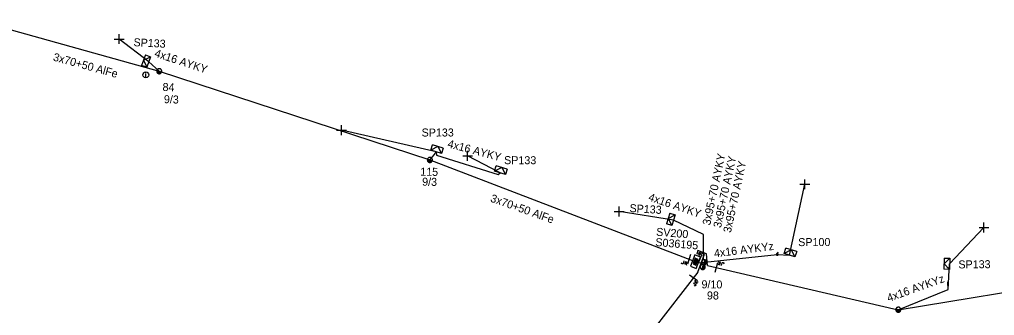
# Model space of a CAD drawing. Extents: x -748492 to -735633, y -1146251 to -1139940.
# Drawn here: x -740368.1 to -740246.3, y -1142166.4 to -1142129.4 of the extents above; entities that cross this region are included whole.
import ezdxf

# ---------------------------------------------------------------- set-up
doc = ezdxf.new("R2010")
doc.units = 0
for name, color, linetype in [('Vrstva 1', 7, 'Continuous'), ('Vrstva 10', 7, 'Continuous'), ('Vrstva 12', 7, 'Continuous'), ('Vrstva 13', 7, 'Continuous'), ('Vrstva 14', 7, 'Continuous'), ('Vrstva 15', 7, 'Continuous'), ('Vrstva 18', 7, 'Continuous'), ('Vrstva 2', 7, 'Continuous'), ('Vrstva 28', 7, 'Continuous'), ('Vrstva 29', 7, 'Continuous'), ('Vrstva 30', 7, 'Continuous'), ('Vrstva 31', 7, 'Continuous'), ('Vrstva 33', 7, 'Continuous'), ('Vrstva 34', 7, 'Continuous'), ('Vrstva 36', 7, 'Continuous'), ('Vrstva 5', 7, 'Continuous'), ('Vrstva 52', 7, 'Continuous'), ('Vrstva 54', 7, 'Continuous'), ('Vrstva 55', 7, 'Continuous'), ('Vrstva 59', 7, 'Continuous'), ('Vrstva 6', 7, 'Continuous'), ('Vrstva 8', 7, 'Continuous'), ('Vrstva 9', 7, 'Continuous')]:
    doc.layers.add(name, color=color, linetype=linetype)

# ---------------------------------------------------------------- blocks, each defined once
blk = doc.blocks.new('NN440')
at = {"layer": 'Vrstva 2'}
for points in [[(0.63, 0), (0.63, 0.06), (0.62, 0.13), (0.6, 0.19), (0.58, 0.25), (0.55, 0.31), (0.51, 0.37), (0.47, 0.42), (0.42, 0.46), (0.37, 0.51), (0.32, 0.54), (0.26, 0.57), (0.2, 0.59), (0.13, 0.61), (0.07, 0.62), (0, 0.63), (-0.06, 0.62), (-0.13, 0.61), (-0.19, 0.59), (-0.26, 0.57), (-0.31, 0.54), (-0.37, 0.51), (-0.42, 0.46), (-0.47, 0.42), (-0.51, 0.37), (-0.54, 0.31), (-0.57, 0.25), (-0.6, 0.19), (-0.62, 0.13), (-0.63, 0.06), (-0.63, 0), (-0.63, -0.07), (-0.62, -0.14), (-0.6, -0.2), (-0.57, -0.26), (-0.54, -0.32), (-0.51, -0.37), (-0.47, -0.43), (-0.42, -0.47), (-0.37, -0.51), (-0.31, -0.55), (-0.26, -0.58), (-0.19, -0.6), (-0.13, -0.62), (-0.06, -0.63), (0, -0.63), (0.07, -0.63), (0.13, -0.62), (0.2, -0.6), (0.26, -0.58), (0.32, -0.55), (0.37, -0.51), (0.42, -0.47), (0.47, -0.43), (0.51, -0.37), (0.55, -0.32), (0.58, -0.26), (0.6, -0.2), (0.62, -0.14), (0.63, -0.07), (0.63, 0)], [(-0.63, 0), (0.63, 0)], [(-0.6, -0.18), (0.57, -0.18)], [(-0.51, -0.32), (0.5, -0.32)], [(-0.37, -0.47), (0.35, -0.47)]]:
    blk.add_lwpolyline(points, dxfattribs=at)
blk = doc.blocks.new('NN450')
at = {"layer": 'Vrstva 2'}
for points in [[(0, 0), (0, 0.07), (-0.01, 0.13), (-0.03, 0.19), (-0.05, 0.25), (-0.08, 0.31), (-0.12, 0.37), (-0.16, 0.42), (-0.21, 0.46), (-0.26, 0.51), (-0.31, 0.54), (-0.37, 0.57), (-0.43, 0.59), (-0.5, 0.61), (-0.56, 0.62), (-0.63, 0.62), (-0.69, 0.62), (-0.75, 0.61), (-0.82, 0.59), (-0.88, 0.57), (-0.94, 0.54), (-0.99, 0.51), (-1.04, 0.46), (-1.09, 0.42), (-1.13, 0.37), (-1.17, 0.31), (-1.2, 0.25), (-1.22, 0.19), (-1.24, 0.13), (-1.25, 0.07), (-1.25, 0), (-1.25, -0.07), (-1.24, -0.13), (-1.22, -0.19), (-1.2, -0.25), (-1.17, -0.31), (-1.13, -0.37), (-1.09, -0.42), (-1.04, -0.46), (-0.99, -0.51), (-0.94, -0.54), (-0.88, -0.57), (-0.82, -0.59), (-0.75, -0.61), (-0.69, -0.62), (-0.62, -0.63), (-0.56, -0.62), (-0.5, -0.61), (-0.43, -0.59), (-0.37, -0.57), (-0.31, -0.54), (-0.26, -0.51), (-0.21, -0.46), (-0.16, -0.42), (-0.12, -0.37), (-0.08, -0.31), (-0.05, -0.25), (-0.03, -0.19), (-0.01, -0.13), (0, -0.07), (0, 0)], [(1.25, 0), (1.25, 0.07), (1.24, 0.13), (1.22, 0.19), (1.2, 0.25), (1.17, 0.31), (1.13, 0.37), (1.09, 0.42), (1.04, 0.46), (0.99, 0.51), (0.94, 0.54), (0.88, 0.57), (0.82, 0.59), (0.75, 0.61), (0.69, 0.62), (0.62, 0.62), (0.56, 0.62), (0.5, 0.61), (0.43, 0.59), (0.37, 0.57), (0.31, 0.54), (0.26, 0.51), (0.21, 0.46), (0.16, 0.42), (0.12, 0.37), (0.08, 0.31), (0.05, 0.25), (0.03, 0.19), (0.01, 0.13), (0, 0.07), (0, 0), (0, -0.07), (0.01, -0.13), (0.03, -0.19), (0.05, -0.25), (0.08, -0.31), (0.12, -0.37), (0.16, -0.42), (0.21, -0.46), (0.26, -0.51), (0.31, -0.54), (0.37, -0.57), (0.43, -0.59), (0.5, -0.61), (0.56, -0.62), (0.63, -0.63), (0.69, -0.62), (0.75, -0.61), (0.82, -0.59), (0.88, -0.57), (0.94, -0.54), (0.99, -0.51), (1.04, -0.46), (1.09, -0.42), (1.13, -0.37), (1.17, -0.31), (1.2, -0.25), (1.22, -0.19), (1.24, -0.13), (1.25, -0.07), (1.25, 0)], [(-1.25, 0), (1.25, 0)], [(-1.23, -0.16), (-0.02, -0.16)], [(-1.16, -0.32), (-0.09, -0.32)], [(-1.03, -0.47), (-0.22, -0.47)], [(0.02, -0.16), (1.23, -0.16)], [(0.09, -0.32), (1.16, -0.32)], [(0.22, -0.47), (1.03, -0.47)]]:
    blk.add_lwpolyline(points, dxfattribs=at)
blk = doc.blocks.new('NN840')
at = {"layer": 'Vrstva 15'}
for points in [[(0, 0.62), (0, -0.63)], [(-0.75, -0.71), (-0.75, -0.66)], [(-0.73, -0.76), (-0.75, -0.71)], [(-0.66, -0.8), (-0.73, -0.76)], [(-0.63, -0.8), (-0.66, -0.8)], [(-0.56, -0.76), (-0.63, -0.8)], [(-0.54, -0.71), (-0.56, -0.76)], [(-0.54, -0.38), (-0.54, -0.71)], [(-0.33, -0.38), (-0.33, -0.8)], [(-0.33, -0.64), (-0.13, -0.38)], [(-0.26, -0.56), (-0.09, -0.8)]]:
    blk.add_lwpolyline(points, dxfattribs=at)
blk = doc.blocks.new('NN770')
at = {"layer": 'Vrstva 10'}
for p, q in [((0, 0.19), (0, 0.26)), ((0, -0.28), (0, 0.11))]:
    blk.add_line(p, q, dxfattribs=at)
blk.add_circle((0, -0.01), 0.375, dxfattribs=at)
blk = doc.blocks.new('NN800')
at = {"layer": 'Vrstva 1'}
for points in [[(-0.44, 0.44), (0.44, -0.44)], [(-0.44, -0.44), (0.44, 0.44)]]:
    blk.add_lwpolyline(points, dxfattribs=at)
blk = doc.blocks.new('NN620')
at = {"layer": 'Vrstva 8'}
for points in [[(0.75, 0), (-0.75, 0)], [(-0.75, 0), (-0.75, -0.75)], [(0.75, -0.75), (0.75, 0)], [(-0.75, -0.75), (0.75, -0.75)], [(0.37, -0.18), (-0.38, -0.18)], [(-0.38, -0.18), (-0.38, -0.56)], [(-0.38, -0.56), (0.37, -0.56)], [(0.32, -0.23), (-0.33, -0.23)], [(-0.33, -0.23), (-0.33, -0.51)], [(-0.33, -0.51), (0.32, -0.51)], [(0.27, -0.27), (-0.28, -0.27)], [(-0.28, -0.27), (-0.28, -0.46)], [(-0.28, -0.46), (0.27, -0.46)], [(0.23, -0.32), (-0.23, -0.32)], [(-0.23, -0.32), (-0.23, -0.42)], [(-0.23, -0.42), (0.23, -0.42)], [(-0.19, -0.37), (0.19, -0.37)], [(0.23, -0.42), (0.23, -0.32)], [(0.27, -0.46), (0.27, -0.27)], [(0.32, -0.51), (0.32, -0.23)], [(0.37, -0.56), (0.37, -0.18)]]:
    blk.add_lwpolyline(points, dxfattribs=at)
blk = doc.blocks.new('NN630')
at = {"layer": 'Vrstva 9'}
for points in [[(0, -0.7), (-0.7, 0)], [(-0.7, -0.7), (-0.7, 0), (0.7, 0), (0.7, -0.7)], [(-0.7, -0.7), (0.7, -0.7)], [(0, -0.7), (0.7, 0)]]:
    blk.add_lwpolyline(points, dxfattribs=at)
blk = doc.blocks.new('NN500')
at = {"layer": 'Vrstva 2'}
for points in [[(0, -0.24), (0.02, -0.23), (0.05, -0.23), (0.07, -0.22), (0.09, -0.22), (0.12, -0.2), (0.14, -0.19), (0.16, -0.18), (0.17, -0.16), (0.19, -0.14), (0.2, -0.12), (0.21, -0.1), (0.22, -0.07), (0.23, -0.05), (0.23, -0.02), (0.23, 0), (0.23, 0.02), (0.23, 0.05), (0.22, 0.07), (0.21, 0.1), (0.2, 0.12), (0.19, 0.14), (0.17, 0.16), (0.16, 0.17), (0.14, 0.19), (0.12, 0.2), (0.09, 0.21), (0.07, 0.22), (0.05, 0.23), (0.02, 0.23), (0, 0.23), (-0.03, 0.23), (-0.05, 0.23), (-0.07, 0.22), (-0.1, 0.21), (-0.12, 0.2), (-0.14, 0.19), (-0.16, 0.17), (-0.18, 0.16), (-0.19, 0.14), (-0.2, 0.12), (-0.22, 0.1), (-0.22, 0.07), (-0.23, 0.05), (-0.23, 0.02), (-0.24, 0), (-0.23, -0.02), (-0.23, -0.05), (-0.22, -0.07), (-0.22, -0.1), (-0.2, -0.12), (-0.19, -0.14), (-0.18, -0.16), (-0.16, -0.18), (-0.14, -0.19), (-0.12, -0.2), (-0.1, -0.22), (-0.07, -0.22), (-0.05, -0.23), (-0.03, -0.23), (0, -0.24)], [(0, -0.24), (0.02, -0.23), (0.05, -0.23), (0.07, -0.22), (0.09, -0.22), (0.12, -0.2), (0.14, -0.19), (0.16, -0.18), (0.17, -0.16), (0.19, -0.14), (0.2, -0.12), (0.21, -0.1), (0.22, -0.07), (0.23, -0.05), (0.23, -0.02), (0.23, 0), (0.23, 0.02), (0.23, 0.05), (0.22, 0.07), (0.21, 0.1), (0.2, 0.12), (0.19, 0.14), (0.17, 0.16), (0.16, 0.17), (0.14, 0.19), (0.12, 0.2), (0.09, 0.21), (0.07, 0.22), (0.05, 0.23), (0.02, 0.23), (0, 0.23), (-0.03, 0.23), (-0.05, 0.23), (-0.07, 0.22), (-0.1, 0.21), (-0.12, 0.2), (-0.14, 0.19), (-0.16, 0.17), (-0.18, 0.16), (-0.19, 0.14), (-0.2, 0.12), (-0.22, 0.1), (-0.22, 0.07), (-0.23, 0.05), (-0.23, 0.02), (-0.24, 0), (-0.23, -0.02), (-0.23, -0.05), (-0.22, -0.07), (-0.22, -0.1), (-0.2, -0.12), (-0.19, -0.14), (-0.18, -0.16), (-0.16, -0.18), (-0.14, -0.19), (-0.12, -0.2), (-0.1, -0.22), (-0.07, -0.22), (-0.05, -0.23), (-0.03, -0.23), (0, -0.24)], [(0, -0.21), (0.02, -0.2), (0.04, -0.2), (0.06, -0.2), (0.08, -0.19), (0.1, -0.18), (0.12, -0.17), (0.14, -0.15), (0.15, -0.14), (0.16, -0.12), (0.18, -0.1), (0.19, -0.08), (0.19, -0.06), (0.2, -0.04), (0.2, -0.02), (0.2, 0), (0.2, 0.02), (0.2, 0.04), (0.19, 0.06), (0.19, 0.08), (0.18, 0.1), (0.16, 0.12), (0.15, 0.14), (0.14, 0.15), (0.12, 0.17), (0.1, 0.18), (0.08, 0.19), (0.06, 0.19), (0.04, 0.2), (0.02, 0.2), (0, 0.2), (-0.02, 0.2), (-0.04, 0.2), (-0.06, 0.19), (-0.08, 0.19), (-0.1, 0.18), (-0.12, 0.17), (-0.14, 0.15), (-0.15, 0.14), (-0.17, 0.12), (-0.18, 0.1), (-0.19, 0.08), (-0.2, 0.06), (-0.2, 0.04), (-0.21, 0.02), (-0.21, 0), (-0.21, -0.02), (-0.2, -0.04), (-0.2, -0.06), (-0.19, -0.08), (-0.18, -0.1), (-0.17, -0.12), (-0.15, -0.14), (-0.14, -0.15), (-0.12, -0.17), (-0.1, -0.18), (-0.08, -0.19), (-0.06, -0.2), (-0.04, -0.2), (-0.02, -0.2), (0, -0.21)], [(0, -0.18), (0.02, -0.18), (0.04, -0.17), (0.05, -0.17), (0.07, -0.16), (0.09, -0.15), (0.1, -0.14), (0.12, -0.13), (0.13, -0.12), (0.14, -0.1), (0.15, -0.09), (0.16, -0.07), (0.17, -0.05), (0.17, -0.04), (0.17, -0.02), (0.17, 0), (0.17, 0.02), (0.17, 0.04), (0.17, 0.05), (0.16, 0.07), (0.15, 0.09), (0.14, 0.1), (0.13, 0.12), (0.12, 0.13), (0.1, 0.14), (0.09, 0.15), (0.07, 0.16), (0.05, 0.17), (0.04, 0.17), (0.02, 0.17), (0, 0.18), (-0.02, 0.17), (-0.04, 0.17), (-0.06, 0.17), (-0.07, 0.16), (-0.09, 0.15), (-0.1, 0.14), (-0.12, 0.13), (-0.13, 0.12), (-0.14, 0.1), (-0.15, 0.09), (-0.16, 0.07), (-0.17, 0.05), (-0.17, 0.04), (-0.18, 0.02), (-0.18, 0), (-0.18, -0.02), (-0.17, -0.04), (-0.17, -0.05), (-0.16, -0.07), (-0.15, -0.09), (-0.14, -0.1), (-0.13, -0.12), (-0.12, -0.13), (-0.1, -0.14), (-0.09, -0.15), (-0.07, -0.16), (-0.06, -0.17), (-0.04, -0.17), (-0.02, -0.18), (0, -0.18)], [(0, -0.15), (0.01, -0.15), (0.03, -0.14), (0.04, -0.14), (0.06, -0.13), (0.07, -0.13), (0.08, -0.12), (0.1, -0.11), (0.11, -0.1), (0.12, -0.09), (0.13, -0.07), (0.13, -0.06), (0.14, -0.05), (0.14, -0.03), (0.14, -0.02), (0.14, 0), (0.14, 0.01), (0.14, 0.03), (0.14, 0.04), (0.13, 0.06), (0.13, 0.07), (0.12, 0.09), (0.11, 0.1), (0.1, 0.11), (0.08, 0.12), (0.07, 0.13), (0.06, 0.13), (0.04, 0.14), (0.03, 0.14), (0.01, 0.14), (0, 0.15), (-0.02, 0.14), (-0.03, 0.14), (-0.05, 0.14), (-0.06, 0.13), (-0.07, 0.13), (-0.09, 0.12), (-0.1, 0.11), (-0.11, 0.1), (-0.12, 0.09), (-0.13, 0.07), (-0.13, 0.06), (-0.14, 0.04), (-0.14, 0.03), (-0.15, 0.01), (-0.15, 0), (-0.15, -0.02), (-0.14, -0.03), (-0.14, -0.05), (-0.13, -0.06), (-0.13, -0.07), (-0.12, -0.09), (-0.11, -0.1), (-0.1, -0.11), (-0.09, -0.12), (-0.07, -0.13), (-0.06, -0.13), (-0.05, -0.14), (-0.03, -0.14), (-0.02, -0.15), (0, -0.15)], [(0, -0.12), (0.01, -0.12), (0.02, -0.11), (0.03, -0.11), (0.05, -0.11), (0.06, -0.1), (0.07, -0.09), (0.08, -0.09), (0.09, -0.08), (0.09, -0.07), (0.1, -0.06), (0.11, -0.05), (0.11, -0.04), (0.11, -0.02), (0.11, -0.01), (0.12, 0), (0.11, 0.01), (0.11, 0.02), (0.11, 0.04), (0.11, 0.05), (0.1, 0.06), (0.09, 0.07), (0.09, 0.08), (0.08, 0.09), (0.07, 0.09), (0.06, 0.1), (0.05, 0.11), (0.03, 0.11), (0.02, 0.11), (0.01, 0.12), (0, 0.12), (-0.01, 0.12), (-0.03, 0.11), (-0.04, 0.11), (-0.05, 0.11), (-0.06, 0.1), (-0.07, 0.09), (-0.08, 0.09), (-0.09, 0.08), (-0.1, 0.07), (-0.1, 0.06), (-0.11, 0.05), (-0.11, 0.04), (-0.12, 0.02), (-0.12, 0.01), (-0.12, 0), (-0.12, -0.01), (-0.12, -0.02), (-0.11, -0.04), (-0.11, -0.05), (-0.1, -0.06), (-0.1, -0.07), (-0.09, -0.08), (-0.08, -0.09), (-0.07, -0.09), (-0.06, -0.1), (-0.05, -0.11), (-0.04, -0.11), (-0.03, -0.11), (-0.01, -0.12), (0, -0.12)], [(0, -0.09), (0.01, -0.09), (0.02, -0.09), (0.03, -0.08), (0.03, -0.08), (0.04, -0.08), (0.05, -0.07), (0.06, -0.07), (0.06, -0.06), (0.07, -0.05), (0.07, -0.04), (0.08, -0.04), (0.08, -0.03), (0.08, -0.02), (0.09, -0.01), (0.09, 0), (0.09, 0.01), (0.08, 0.02), (0.08, 0.03), (0.08, 0.03), (0.07, 0.04), (0.07, 0.05), (0.06, 0.06), (0.06, 0.06), (0.05, 0.07), (0.04, 0.07), (0.03, 0.08), (0.03, 0.08), (0.02, 0.08), (0.01, 0.09), (0, 0.09), (-0.01, 0.09), (-0.02, 0.08), (-0.03, 0.08), (-0.04, 0.08), (-0.04, 0.07), (-0.05, 0.07), (-0.06, 0.06), (-0.07, 0.06), (-0.07, 0.05), (-0.08, 0.04), (-0.08, 0.03), (-0.08, 0.03), (-0.09, 0.02), (-0.09, 0.01), (-0.09, 0), (-0.09, -0.01), (-0.09, -0.02), (-0.08, -0.03), (-0.08, -0.04), (-0.08, -0.04), (-0.07, -0.05), (-0.07, -0.06), (-0.06, -0.07), (-0.05, -0.07), (-0.04, -0.08), (-0.04, -0.08), (-0.03, -0.08), (-0.02, -0.09), (-0.01, -0.09), (0, -0.09)], [(0, -0.06), (0, -0.06), (0.01, -0.06), (0.02, -0.05), (0.02, -0.05), (0.03, -0.05), (0.03, -0.05), (0.04, -0.04), (0.04, -0.04), (0.05, -0.03), (0.05, -0.03), (0.05, -0.02), (0.05, -0.02), (0.05, -0.01), (0.06, -0.01), (0.06, 0), (0.06, 0.01), (0.05, 0.01), (0.05, 0.02), (0.05, 0.02), (0.05, 0.03), (0.05, 0.03), (0.04, 0.04), (0.04, 0.04), (0.03, 0.05), (0.03, 0.05), (0.02, 0.05), (0.02, 0.05), (0.01, 0.06), (0, 0.06), (0, 0.06), (-0.01, 0.06), (-0.01, 0.06), (-0.02, 0.05), (-0.02, 0.05), (-0.03, 0.05), (-0.03, 0.05), (-0.04, 0.04), (-0.04, 0.04), (-0.05, 0.03), (-0.05, 0.03), (-0.05, 0.02), (-0.06, 0.02), (-0.06, 0.01), (-0.06, 0.01), (-0.06, 0), (-0.06, -0.01), (-0.06, -0.01), (-0.06, -0.02), (-0.05, -0.02), (-0.05, -0.03), (-0.05, -0.03), (-0.04, -0.04), (-0.04, -0.04), (-0.03, -0.05), (-0.03, -0.05), (-0.02, -0.05), (-0.02, -0.05), (-0.01, -0.06), (-0.01, -0.06), (0, -0.06)], [(0, -0.03), (0, -0.03), (0, -0.03), (0.01, -0.03), (0.01, -0.03), (0.01, -0.02), (0.02, -0.02), (0.02, -0.02), (0.02, -0.02), (0.02, -0.02), (0.02, -0.01), (0.02, -0.01), (0.03, -0.01), (0.03, -0.01), (0.03, 0), (0.03, 0), (0.03, 0), (0.03, 0.01), (0.03, 0.01), (0.02, 0.01), (0.02, 0.01), (0.02, 0.02), (0.02, 0.02), (0.02, 0.02), (0.02, 0.02), (0.01, 0.02), (0.01, 0.02), (0.01, 0.03), (0, 0.03), (0, 0.03), (0, 0.03), (0, 0.03), (-0.01, 0.03), (-0.01, 0.03), (-0.01, 0.02), (-0.02, 0.02), (-0.02, 0.02), (-0.02, 0.02), (-0.02, 0.02), (-0.02, 0.02), (-0.03, 0.01), (-0.03, 0.01), (-0.03, 0.01), (-0.03, 0.01), (-0.03, 0), (-0.03, 0), (-0.03, 0), (-0.03, -0.01), (-0.03, -0.01), (-0.03, -0.01), (-0.03, -0.01), (-0.02, -0.02), (-0.02, -0.02), (-0.02, -0.02), (-0.02, -0.02), (-0.02, -0.02), (-0.01, -0.03), (-0.01, -0.03), (-0.01, -0.03), (0, -0.03), (0, -0.03)], [(0.23, 0), (0.7, 0)]]:
    blk.add_lwpolyline(points, dxfattribs=at)
blk = doc.blocks.new('NN510')
at = {"layer": 'Vrstva 2'}
blk.add_lwpolyline([(0, 0), (0, 0.94)], dxfattribs=at)

msp = doc.modelspace()

# ---------------------------------------------------------------- linework, layer by layer
at = {"layer": 'Vrstva 1'}
for points in [[(-740373.78, -1142129.41), (-740350.63, -1142135.87), (-740316.83, -1142146.96)], [(-740282.14, -1142160.14), (-740258.33, -1142165.66), (-740236.58, -1142162.11), (-740217.8, -1142155.53), (-740196.98, -1142144.33), (-740179.5, -1142133.73)], [(-740316.83, -1142146.96), (-740283.27, -1142159.82)], [(-740283.38, -1142160.96), (-740300.23, -1142182.7), (-740325.86, -1142208.25)]]:
    msp.add_lwpolyline(points, dxfattribs=at)
at = {"layer": 'Vrstva 5'}
for points in [[(-740316.83, -1142146.96), (-740316.27, -1142146.27), (-740316.04, -1142145.96), (-740315.99, -1142146.36), (-740308.31, -1142148.79), (-740308.07, -1142148.58)], [(-740282.14, -1142160.14), (-740282.29, -1142158.68), (-740283.38, -1142158.28), (-740283.51, -1142158.74)], [(-740283.38, -1142160.96), (-740282.55, -1142158.73), (-740283.18, -1142158.51), (-740283.32, -1142158.81)], [(-740283.27, -1142159.82), (-740282.85, -1142158.8), (-740283.1, -1142158.7), (-740283.22, -1142158.92)]]:
    msp.add_lwpolyline(points, dxfattribs=at)
at = {"layer": 'Vrstva 52'}
for points in [[(-740350.63, -1142135.87), (-740351.94, -1142134.72)], [(-740282.66, -1142159.45), (-740282.66, -1142156.25), (-740286.41, -1142154.49)]]:
    msp.add_lwpolyline(points, dxfattribs=at)
at = {"layer": 'Vrstva 54'}
for points in [[(-740283.27, -1142159.82), (-740273.45, -1142158.75), (-740271.9, -1142158.85)], [(-740258.33, -1142165.66), (-740252.11, -1142163.14), (-740251.92, -1142159.92)]]:
    msp.add_lwpolyline(points, dxfattribs=at)
at = {"layer": 'Vrstva 59'}
for points in [[(-740351.94, -1142134.72), (-740355.62, -1142131.85)], [(-740316.04, -1142145.96), (-740327.88, -1142143.25)], [(-740308.07, -1142148.58), (-740312.11, -1142146.46)], [(-740271.9, -1142158.85), (-740270, -1142150)], [(-740286.41, -1142154.49), (-740293.19, -1142153.38)], [(-740251.92, -1142159.92), (-740247.63, -1142155.38)]]:
    msp.add_lwpolyline(points, dxfattribs=at)

# ---------------------------------------------------------------- block references
at = {"layer": 'Vrstva 13'}
for name, p, xscale, yscale, rotation in [('NN440', (-740350.63, -1142135.87), 0.5, 0.5, -15.2880082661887), ('NN440', (-740316.83, -1142146.96), 0.5, 0.49999999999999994, -14.41416938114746), ('NN450', (-740282.66, -1142160.03), 0.49999999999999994, 0.5, 72.25954505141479), ('NN500', (-740273.45, -1142158.75), 0.5, 0.5, 72.69499997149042), ('NN440', (-740258.33, -1142165.66), 0.5, 0.49999999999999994, -22.32310562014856)]:
    msp.add_blockref(name, p, dxfattribs=dict(at, xscale=xscale, yscale=yscale, rotation=rotation))
at = {"layer": 'Vrstva 13', "rotation": 2.132349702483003}
msp.add_blockref('NN510', (-740252.11, -1142163.14), dxfattribs=at)
at = {"layer": 'Vrstva 18'}
for p, rotation in [((-740284.47, -1142159.36), -16.39822558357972), ((-740281.03, -1142160.38), 165.8876618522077), ((-740283.92, -1142161.65), 54.80364668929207)]:
    msp.add_blockref('NN840', p, dxfattribs=dict(at, rotation=rotation))
at = {"layer": 'Vrstva 28', "rotation": -111.31791229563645}
msp.add_blockref('NN620', (-740283.31, -1142159.8), dxfattribs=at)
at = {"layer": 'Vrstva 31'}
for p, rotation in [((-740351.94, -1142134.72), -109.9265515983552), ((-740316.04, -1142145.96), 162.69480001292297), ((-740308.07, -1142148.58), 162.6947999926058), ((-740286.41, -1142154.49), -107.30519996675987), ((-740271.9, -1142158.85), 162.6947998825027), ((-740251.92, -1142159.92), -90.65272502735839)]:
    msp.add_blockref('NN630', p, dxfattribs=dict(at, rotation=rotation))
at = {"layer": 'Vrstva 34'}
for p, rotation in [((-740355.62, -1142131.85), 45), ((-740327.88, -1142143.25), 45), ((-740312.11, -1142146.46), 45), ((-740270, -1142150), 45), ((-740293.19, -1142153.38), 44.99999995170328), ((-740247.63, -1142155.38), 45)]:
    msp.add_blockref('NN800', p, dxfattribs=dict(at, rotation=rotation))
at = {"layer": 'Vrstva 36'}
msp.add_blockref('NN770', (-740352.3, -1142136.32), dxfattribs=at)

# ---------------------------------------------------------------- texts
at = {"layer": 'Vrstva 12'}
for s, rotation, p in [('9/3', 358.155, (-740350.06, -1142139.86)), ('9/3', 359.116, (-740317.8, -1142150.17)), ('9/10', 359.679, (-740282.91, -1142162.99))]:
    msp.add_text(s, height=1, rotation=rotation, dxfattribs=at).set_placement(p)
at = {"layer": 'Vrstva 14'}
for s, rotation, p in [('84', 358.155, (-740350.23, -1142138.34)), ('115', 359.322, (-740318.04, -1142148.92)), ('98', 359.679, (-740282.23, -1142164.38))]:
    msp.add_text(s, height=1, rotation=rotation, dxfattribs=at).set_placement(p)
at = {"layer": 'Vrstva 2'}
for rotation, p in [(344.712, (-740363.95, -1142134.53)), (340.479, (-740309.35, -1142152.14))]:
    msp.add_text('3x70+50 AlFe', height=1, rotation=rotation, dxfattribs=at).set_placement(p)
at = {"layer": 'Vrstva 29'}
msp.add_text('S036195', height=1, rotation=355.348, dxfattribs=at).set_placement((-740288.7, -1142157.7))
at = {"layer": 'Vrstva 30'}
msp.add_text('SV200', height=1, rotation=355.347, dxfattribs=at).set_placement((-740288.6, -1142156.41))
at = {"layer": 'Vrstva 33'}
for s, rotation, p in [('SP133', 356.934, (-740353.86, -1142132.74)), ('SP133', 0.07, (-740317.86, -1142144.03)), ('SP133', 359.79, (-740307.56, -1142147.48)), ('SP133', 356.518, (-740291.92, -1142153.46)), ('SP100', 0.159, (-740270.83, -1142157.72)), ('SP133', 0.513, (-740250.82, -1142160.51))]:
    msp.add_text(s, height=1, rotation=rotation, dxfattribs=at).set_placement(p)
at = {"layer": 'Vrstva 54'}
for rotation, p in [(341.771, (-740351.3, -1142134.03)), (341.41, (-740289.63, -1142152))]:
    msp.add_text('4x16 AYKY', height=1, rotation=rotation, dxfattribs=at).set_placement(p)
at = {"layer": 'Vrstva 55'}
for rotation, p in [(7.233, (-740281.28, -1142159.13)), (19.66, (-740259.54, -1142164.7))]:
    msp.add_text('4x16 AYKYz', height=1, rotation=rotation, dxfattribs=at).set_placement(p)
at = {"layer": 'Vrstva 6'}
for s, rotation, p in [('4x16 AYKY', 345.128, (-740314.69, -1142145.36)), ('3x95+70 AYKY', 77.862, (-740281.83, -1142155.18)), ('3x95+70 AYKY', 77.886, (-740280.48, -1142155.5)), ('3x95+70 AYKY', 77.848, (-740279.24, -1142156.12))]:
    msp.add_text(s, height=1, rotation=rotation, dxfattribs=at).set_placement(p)

doc.saveas('drawing.dxf')
